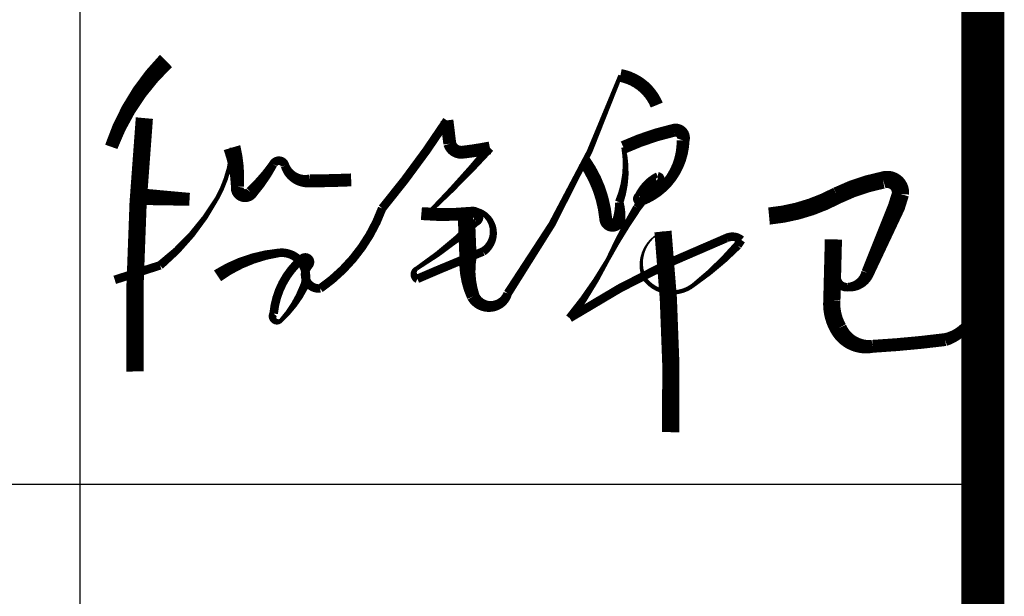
# Model space of a CAD drawing. Extents: x 1779708 to 7299578, y -1121471 to 88434.
# Tile 865 of 1056: x 6600353 to 6601498, y -963581 to -962910. Entities that reach past the tile are written whole.
import ezdxf

# ---------------------------------------------------------------- set-up
doc = ezdxf.new("R2010")
doc.units = 0
doc.header["$LTSCALE"] = 1000
doc.header["$MEASUREMENT"] = 0
for name, color, linetype in [('PUB_TITLE', 4, 'CONTINUOUS'), ('可见线', 6, 'CONTINUOUS'), ('电子签', 2, 'CONTINUOUS')]:
    doc.layers.add(name, color=color, linetype=linetype)

# ---------------------------------------------------------------- blocks, each defined once
blk = doc.blocks.new('A$C3D8761CE')
at = {"layer": 'PUB_TITLE'}
blk.add_line((76100, 20800), (83100, 20800), dxfattribs=at)
at = {"layer": 'PUB_TITLE', "const_width": 100}
blk.add_lwpolyline([(2500, 1000), (83100, 1000), (83100, 58400), (2500, 58400)], close=True, dxfattribs=at)
at = {"layer": 'PUB_TITLE'}
blk.add_lwpolyline([(81000, 28000), (81000, 19600)], dxfattribs=at)
at = {"layer": '电子签'}
for points in [[(81200.3, 21785.3, 40, 30, 0.113665), (81073, 21585.3, 30, 30, 12.10746)], [(81320.1, 21285.2, 30, 20, -0.118474), (81462.5, 21338.4, 20, 20, -0.582329), (81521.1, 21259.3, 20, 10, -0.090401), (81468.1, 21181.5, 10, 20, -0.951917), (81450.7, 21197, 20, 20, -0.196864), (81517.3, 21325.3, 20, 20, -0.939279), (81532.3, 21309.7, 20, 20, 0.685736), (81559.1, 21255.6, 20, 20, 0.154244), (81703.1, 21442.1, 20, 20, 0.028127), (81853.7, 21646.9, 30, 30, 0), (81860.3, 21592.6, 30, 30, 0.362787), (81890.5, 21572.8, 30, 30, 0.019197), (81953.7, 21582.7, 20, 10, -0.020472), (81816.3, 21437.1, 10, 10, -0.233729), (81794.3, 21429.9, 30, 30, 0.045779), (81912.8, 21430.9, 30, 20, -0.879667), (81921.1, 21410.8, 20, 10, -0.048621), (81783.3, 21302.1, 10, 20, 0.623556), (81784.9, 21278, 20, 20, -0.008278), (81937.7, 21341.5, 20, 10, 0.816036), (81898.3, 21438.9, 40, 40, 0), (81902.6, 21329.3, 40, 30, 0.122736), (81914.9, 21236.9, 30, 20, 0.663287), (81995.1, 21244.1, 20, 10, 0.069085), (82257.2, 21751.5, 30, 30, -0.253622), (82341.6, 21682.5, 30, 30, 3.190749)], [(82173, 21552.2, 30, 30, -0.131933), (82223.2, 21416.8, 30, 30, 0.873436), (82253.8, 21415.5, 30, 20, 0.080941), (82254.4, 21456.5, 20, 10, 0.144959), (82264.2, 21584.1, 30, 30, -0.051263), (82381.4, 21623.8, 30, 30, -0.581071), (82402.9, 21600.4, 30, 20, -0.302678), (82305.9, 21457.9, 20, 20, -0.944201), (82300, 21470.2, 20, 20, -0.168661), (82344.3, 21516.4, 20, 20, -1.302791), (82339.8, 21504.7, 20, 20, -0.022864), (82295.8, 21443.1, 20, 10, 0.024629), (82227.6, 21322.5, 10, 20, -0.040418), (82139, 21186.6, 20, 20, -0.047626), (82503.7, 21373, 20, 20, -0.295695), (82538.2, 21368.5, 20, 20, 0), (82529.7, 21355.7, 20, 10, -0.045754), (82427.3, 21263.7, 10, 10, -0.422502), (82312.9, 21278.8, 10, 2, -0.421761), (82356.1, 21388.2, 40, 40, -0.031692), (82373.8, 20921.1, 40, 40, 2.926125)], [(81081.1, 21275.7, 20, 20, 0), (81186.5, 21309.4, 20, 10, 0.095128), (81318.9, 21465.3, 10, 10, 0.114048), (81353.8, 21583.5, 40, 30, -0.076678), (81366.4, 21492.5, 30, 30, 0.784183), (81398.5, 21478.8, 30, 20, 0.053539), (81449.7, 21544.9, 20, 20, -0.714299), (81477.2, 21541.4, 20, 30, 0.356783), (81534.8, 21505.9, 30, 30, 0.007927), (81631, 21508.3, 30, 30, 0.386331)], [(82602.8, 21424.2, 40, 40, 0.100588), (82761.4, 21472.1, 40, 40, -0.065766), (82867.7, 21507.9, 40, 40, -0.53666), (82908.5, 21475.7, 40, 40, 0), (82899.2, 21445.8, 40, 30, 0), (82832.2, 21291.8, 30, 20, -0.318033), (82786.7, 21258.7, 20, 20, -0.395376), (82760.5, 21277.8, 20, 20, -0.042901), (82752.5, 21369.7, 40, 40, 0), (82748.9, 21228.8, 40, 40, 0.152888), (82764, 21162.5, 40, 30, 0.327432), (82843.6, 21120.9, 30, 30, 0.017317), (83012.6, 21136.6, 30, 20, 0.268591), (83079.9, 21203.8, 20, 20, -0.175886)], [(81122.1, 21470.3, 40, 30, 0), (81255.1, 21463.1, 30, 30, 0)]]:
    blk.add_lwpolyline(points, format="xyseb", dxfattribs=at)
at = {"layer": '电子签', "const_width": 40}
blk.add_lwpolyline([(81150, 21652.2, 0.027345), (81128, 21062.4, 1.970856)], format="xyb", dxfattribs=at)

msp = doc.modelspace()

# ---------------------------------------------------------------- block references
at = {"layer": '可见线', "xscale": 0.5, "yscale": 0.5, "zscale": 0.5}
msp.add_blockref('A$C3D8761CE', (6559923.1, -973850.2), dxfattribs=at)

doc.saveas('drawing.dxf')
